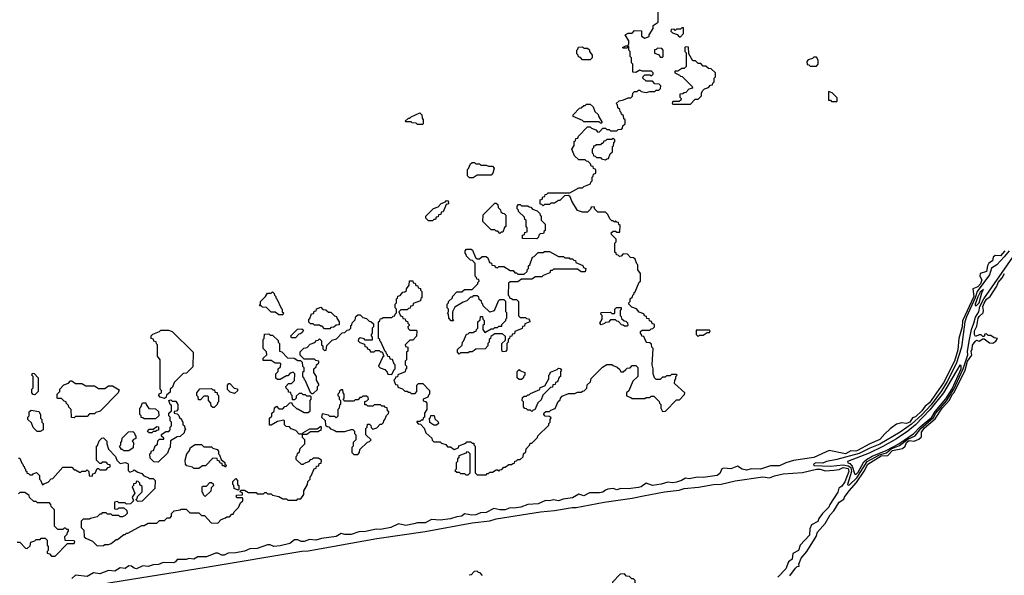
# Model space of a CAD drawing. Extents: x 2889633 to 3052318, y 540750 to 918690.
# Tile 379 of 656: x 2945735 to 2953484, y 786528 to 790905. Entities that reach past the tile are written whole.
import ezdxf

# ---------------------------------------------------------------- set-up
doc = ezdxf.new("R2010")
doc.units = 0

msp = doc.modelspace()

# ---------------------------------------------------------------- linework, layer by layer
at = {"layer": '0CON02XD'}
for points in [[(2950505, 788150), (2950515, 788160), (2950538.3, 788161.7), (2950555, 788180), (2950585, 788180), (2950600, 788165), (2950600, 788095), (2950561.7, 788058.3), (2950528.3, 787981.7), (2950510, 787965), (2950511.7, 787941.7), (2950545, 787930), (2950555, 787920), (2950655, 787920), (2950665, 787930), (2950695, 787930), (2950705, 787940), (2950725, 787940), (2950768.3, 787898.3), (2950770, 787885), (2950780, 787875), (2950780, 787845), (2950795, 787820), (2950818.3, 787821.7), (2950905, 787910), (2950928.3, 787911.7), (2950968.3, 787951.7), (2950970, 787965), (2950888.3, 788038.3), (2950890, 788065), (2950900, 788075), (2950900, 788095), (2950910, 788105), (2950905, 788110), (2950865, 788110), (2950855, 788100), (2950825, 788100), (2950815, 788090), (2950795, 788090), (2950775, 788070), (2950745, 788070), (2950730, 788085), (2950720, 788115), (2950720, 788155), (2950712.5, 788185), (2950720, 788315), (2950710, 788325), (2950708.3, 788348.3), (2950695, 788360), (2950671.7, 788361.7), (2950661.7, 788371.7), (2950648.3, 788408.3), (2950631.7, 788411.7), (2950630, 788425), (2950620, 788435), (2950621.7, 788448.3), (2950635, 788460), (2950695, 788460), (2950705, 788470), (2950718.3, 788471.7), (2950730, 788485), (2950730, 788505), (2950711.7, 788511.7), (2950708.3, 788528.3), (2950691.7, 788531.7), (2950688.3, 788548.3), (2950671.7, 788551.7), (2950668.3, 788568.3), (2950651.7, 788571.7), (2950648.3, 788588.3), (2950611.7, 788601.7), (2950588.3, 788628.3), (2950551.7, 788641.7), (2950530, 788665), (2950530, 788675), (2950540, 788685), (2950540, 788705), (2950558.3, 788721.7), (2950560, 788735), (2950570, 788745), (2950570, 788755), (2950578.3, 788761.7), (2950611.7, 788838.3), (2950620, 788845), (2950620, 788905), (2950600, 788935), (2950600, 788975), (2950591.7, 788981.7), (2950578.3, 789018.3), (2950565, 789030), (2950541.7, 789031.7), (2950518.3, 789058.3), (2950485, 789060), (2950468.3, 789041.7), (2950455, 789040), (2950445, 789050), (2950431.7, 789051.7), (2950430, 789065), (2950420, 789075), (2950420, 789145), (2950430, 789155), (2950430, 789175), (2950391.7, 789211.7), (2950390, 789225), (2950405, 789240), (2950425, 789240), (2950435, 789230), (2950458.3, 789231.7), (2950460, 789285), (2950451.7, 789291.7), (2950448.3, 789308.3), (2950435, 789310), (2950425, 789320), (2950415, 789310), (2950405, 789320), (2950395, 789320), (2950380, 789335), (2950365, 789370), (2950345, 789390), (2950285, 789390), (2950261.7, 789411.7), (2950255, 789430), (2950231.7, 789428.3), (2950228.3, 789411.7), (2950205, 789390), (2950165, 789387.5), (2950125, 789402.5), (2950080, 789475), (2950068.3, 789508.3), (2950055, 789520), (2950021.7, 789518.3), (2949985, 789480), (2949975, 789480), (2949945, 789460), (2949915, 789460), (2949905, 789450), (2949865, 789450), (2949855, 789440), (2949845, 789450), (2949831.7, 789451.7), (2949830, 789485), (2949848.3, 789491.7), (2949851.7, 789508.3), (2949868.3, 789511.7), (2949871.7, 789528.3), (2949885, 789530), (2949895, 789540), (2950065, 789540), (2950135, 789580), (2950165, 789580), (2950175, 789590), (2950228.3, 789611.7), (2950230, 789625), (2950240, 789635), (2950240, 789665), (2950248.3, 789671.7), (2950251.7, 789688.3), (2950270, 789695), (2950270, 789725), (2950251.7, 789731.7), (2950248.3, 789748.3), (2950231.7, 789751.7), (2950228.3, 789768.3), (2950208.3, 789788.3), (2950195, 789790), (2950185, 789800), (2950135, 789800), (2950101.7, 789831.7), (2950080, 789885), (2950100, 789915), (2950100, 789945), (2950108.3, 789951.7), (2950111.7, 789968.3), (2950128.3, 789971.7), (2950131.7, 789988.3), (2950205, 790060), (2950225, 790060), (2950235, 790050), (2950268.3, 790038.3), (2950285, 790020), (2950298.3, 790021.7), (2950325, 790050), (2950345, 790050), (2950355, 790040), (2950375, 790040), (2950385, 790030), (2950435, 790030), (2950445, 790040), (2950468.3, 790041.7), (2950478.3, 790051.7), (2950481.7, 790068.3), (2950500, 790085), (2950500, 790115), (2950490, 790125), (2950488.3, 790148.3), (2950471.7, 790161.7), (2950470, 790175), (2950461.7, 790181.7), (2950458.3, 790198.3), (2950441.7, 790211.7), (2950440, 790235), (2950430, 790245), (2950453, 790267), (2950487, 790273), (2950525, 790290), (2950545, 790290), (2950558.3, 790301.7), (2950560, 790325), (2950575, 790340), (2950595, 790340), (2950605, 790350), (2950615, 790350), (2950625, 790340), (2950665, 790332.5), (2950695, 790340), (2950735, 790340), (2950745, 790350), (2950765, 790350), (2950778.3, 790361.7), (2950780, 790385), (2950768.3, 790398.3), (2950735, 790400), (2950715, 790420), (2950665, 790420), (2950640, 790445), (2950641.7, 790458.3), (2950655, 790470), (2950695, 790470), (2950708.3, 790461.7), (2950720, 790475), (2950720, 790485), (2950708.3, 790498.3), (2950635, 790500), (2950615, 790507.5), (2950585, 790490), (2950561.7, 790491.7), (2950560, 790555), (2950550, 790565), (2950550, 790605), (2950540, 790615), (2950540, 790655), (2950530, 790665), (2950530, 790695), (2950520, 790700), (2950515, 790680), (2950485, 790680), (2950480, 790685), (2950505, 790700), (2950520, 790700), (2950530, 790715), (2950528.3, 790738.3), (2950500, 790785), (2950525, 790800), (2950555, 790800), (2950575, 790820), (2950628.3, 790818.3), (2950630, 790775), (2950655, 790760), (2950688.3, 790771.7), (2950690, 790785), (2950720, 790835), (2950721.7, 790858.3), (2950760, 790885), (2950760, 790985)], [(2950935, 790770), (2950960, 790795), (2950960, 790840), (2950945, 790840), (2950935, 790830), (2950905, 790830), (2950895, 790820), (2950885, 790830), (2950861.7, 790828.3), (2950860, 790815), (2950871.7, 790801.7), (2950908.3, 790788.3), (2950925, 790770), (2950935, 790770)], [(2950225, 790590), (2950165, 790590), (2950148.3, 790608.3), (2950131.7, 790611.7), (2950130, 790625), (2950120, 790635), (2950120, 790665), (2950128.3, 790671.7), (2950131.7, 790688.3), (2950165, 790690), (2950175, 790680), (2950205, 790680), (2950218.3, 790668.3), (2950220, 790655), (2950240, 790625), (2950240, 790605), (2950225, 790590)], [(2950795, 790610), (2950800, 790615), (2950800, 790665), (2950788.3, 790678.3), (2950755, 790680), (2950745, 790670), (2950731.7, 790668.3), (2950731.7, 790641.7), (2950768.3, 790628.3), (2950775, 790610), (2950795, 790610)], [(2951015, 790240), (2951051.7, 790278.3), (2951075, 790280), (2951088.3, 790291.7), (2951100, 790305), (2951100, 790325), (2951110, 790345), (2951125, 790360), (2951155, 790370), (2951171.7, 790388.3), (2951188.3, 790391.7), (2951190, 790405), (2951200, 790415), (2951200, 790445), (2951210, 790455), (2951210, 790485), (2951178.3, 790518.3), (2951155, 790520), (2951135, 790540), (2951115, 790540), (2951095, 790560), (2951075, 790560), (2951055, 790580), (2951031.7, 790581.7), (2951000, 790635), (2950998.3, 790688.3), (2950975, 790690), (2950970, 790685), (2950970, 790655), (2950980, 790645), (2950980, 790535), (2950965, 790520), (2950945, 790520), (2950915, 790500), (2950891.7, 790498.3), (2950890, 790485), (2950928.3, 790468.3), (2950935, 790460), (2950948.3, 790458.3), (2951028.3, 790378.3), (2951030, 790365), (2951001.7, 790358.3), (2950978.3, 790331.7), (2950965, 790330), (2950955, 790320), (2950931.7, 790318.3), (2950930, 790295), (2950940, 790285), (2950938.3, 790271.7), (2950925, 790260), (2950875, 790260), (2950870, 790245), (2950875, 790240), (2951015, 790240)], [(2952005, 790540), (2952020, 790555), (2952020, 790585), (2952005, 790610), (2951985, 790610), (2951975, 790600), (2951941.7, 790588.3), (2951930, 790575), (2951931.7, 790551.7), (2951945, 790550), (2951955, 790540), (2952005, 790540)], [(2952165, 790260), (2952170, 790265), (2952168.3, 790288.3), (2952128.3, 790328.3), (2952100, 790340), (2952101.7, 790271.7), (2952115, 790270), (2952125, 790260), (2952165, 790260)], [(2950315, 790090), (2950305, 790090), (2950295, 790100), (2950175, 790100), (2950165, 790110), (2950091.7, 790141.7), (2950090, 790155), (2950141.7, 790208.3), (2950155, 790210), (2950175, 790230), (2950185, 790230), (2950195, 790240), (2950225, 790240), (2950248.3, 790218.3), (2950261.7, 790181.7), (2950288.3, 790158.3), (2950290, 790145), (2950320, 790095), (2950315, 790090)], [(2948905, 790080), (2948865, 790080), (2948855, 790090), (2948823, 790093), (2948815, 790100), (2948775, 790100), (2948770, 790105), (2948795, 790130), (2948805, 790130), (2948815, 790140), (2948885, 790170), (2948900, 790155), (2948901.7, 790128.3), (2948910, 790115), (2948910, 790085), (2948905, 790080)], [(2950345, 789800), (2950355, 789810), (2950368.3, 789811.7), (2950381.7, 789848.3), (2950400, 789865), (2950400, 789905), (2950408.3, 789911.7), (2950410, 789935), (2950420, 789945), (2950418.3, 789958.3), (2950405, 789970), (2950395, 789960), (2950355, 789960), (2950345, 789950), (2950331.7, 789948.3), (2950325, 789930), (2950315, 789930), (2950305, 789920), (2950275, 789920), (2950265, 789910), (2950251.7, 789908.3), (2950250, 789895), (2950240, 789885), (2950240, 789855), (2950248.3, 789848.3), (2950251.7, 789831.7), (2950265, 789830), (2950275, 789820), (2950305, 789820), (2950315, 789810), (2950345, 789800)], [(2949305, 789660), (2949275, 789660), (2949260, 789675), (2949260, 789725), (2949268.3, 789731.7), (2949281.7, 789768.3), (2949295, 789780), (2949315, 789780), (2949325, 789770), (2949355, 789770), (2949365, 789760), (2949405, 789760), (2949425, 789750), (2949455, 789750), (2949470, 789735), (2949460, 789695), (2949445, 789680), (2949335, 789680), (2949305, 789660)], [(2948985, 789320), (2948951.7, 789321.7), (2948931.7, 789341.7), (2948931.7, 789358.3), (2948991.7, 789418.3), (2949028.3, 789431.7), (2949051.7, 789458.3), (2949085, 789470), (2949095, 789480), (2949108.3, 789478.3), (2949110, 789455), (2949091.7, 789448.3), (2949068.3, 789391.7), (2949051.7, 789388.3), (2949048.3, 789371.7), (2949031.7, 789368.3), (2949028.3, 789351.7), (2949011.7, 789348.3), (2949008.3, 789331.7), (2948995, 789330), (2948985, 789320)], [(2949515, 789220), (2949498.3, 789238.3), (2949485, 789240), (2949475, 789250), (2949445, 789250), (2949380, 789315), (2949381.7, 789368.3), (2949475, 789460), (2949485, 789460), (2949498.3, 789448.3), (2949500, 789425), (2949518.3, 789408.3), (2949521.7, 789391.7), (2949535, 789380), (2949548.3, 789378.3), (2949560, 789365), (2949560, 789275), (2949551.7, 789268.3), (2949538.3, 789231.7), (2949525, 789230), (2949515, 789220)], [(2949805, 789180), (2949691.7, 789181.7), (2949691.7, 789208.3), (2949708.3, 789211.7), (2949711.7, 789228.3), (2949730, 789235), (2949730, 789265), (2949720, 789275), (2949720, 789325), (2949711.7, 789331.7), (2949708.3, 789348.3), (2949660, 789395), (2949660, 789405), (2949650, 789415), (2949650, 789435), (2949661.7, 789448.3), (2949675, 789450), (2949685, 789440), (2949735, 789440), (2949745, 789430), (2949758.3, 789428.3), (2949771.7, 789411.7), (2949808.3, 789398.3), (2949828.3, 789378.3), (2949830, 789365), (2949840, 789355), (2949840, 789325), (2949870, 789295), (2949870, 789245), (2949861.7, 789238.3), (2949858.3, 789221.7), (2949831.7, 789218.3), (2949821.7, 789208.3), (2949818.3, 789191.7), (2949805, 789180)], [(2949195, 788270), (2949180, 788285), (2949181.7, 788308.3), (2949218.3, 788341.7), (2949220, 788365), (2949228.3, 788371.7), (2949251.7, 788428.3), (2949265, 788430), (2949275, 788440), (2949305, 788440), (2949315, 788450), (2949328.3, 788451.7), (2949330, 788465), (2949340, 788475), (2949340, 788525), (2949358.3, 788541.7), (2949361.7, 788568.3), (2949378.3, 788568.3), (2949380, 788545), (2949390, 788535), (2949390, 788505), (2949380, 788495), (2949380, 788465), (2949395, 788440), (2949445, 788470), (2949465, 788470), (2949475, 788480), (2949495, 788480), (2949505, 788490), (2949528.3, 788491.7), (2949530, 788505), (2949560, 788535), (2949560, 788545), (2949570, 788555), (2949570, 788595), (2949560, 788605), (2949560, 788685), (2949548.3, 788698.3), (2949511.7, 788698.3), (2949501.7, 788688.3), (2949468.3, 788611.7), (2949435, 788600), (2949381.7, 788651.7), (2949380, 788665), (2949371.7, 788671.7), (2949368.3, 788688.3), (2949351.7, 788701.7), (2949348.3, 788718.3), (2949335, 788730), (2949305, 788730), (2949295, 788720), (2949281.7, 788718.3), (2949255, 788690), (2949225, 788680), (2949160, 788640), (2949140, 788605), (2949140, 788545), (2949148.3, 788531.7), (2949131.7, 788531.7), (2949113, 788553), (2949110, 788585), (2949102.5, 788595), (2949110, 788605), (2949110, 788625), (2949100, 788635), (2949100, 788665), (2949110, 788675), (2949110, 788685), (2949140, 788715), (2949140, 788725), (2949175, 788760), (2949215, 788760), (2949235, 788780), (2949295, 788780), (2949340, 788825), (2949340, 788835), (2949350, 788845), (2949348.3, 788858.3), (2949331.7, 788861.7), (2949330, 788875), (2949320, 788885), (2949320, 788985), (2949298.3, 789008.3), (2949281.7, 789011.7), (2949251.7, 789041.7), (2949250, 789055), (2949240, 789065), (2949240, 789085), (2949251.7, 789098.3), (2949288.3, 789098.3), (2949298.3, 789088.3), (2949321.7, 789031.7), (2949335, 789020), (2949355, 789020), (2949375, 789040), (2949405, 789040), (2949418.3, 789028.3), (2949431.7, 788991.7), (2949448.3, 788988.3), (2949451.7, 788971.7), (2949468.3, 788968.3), (2949481.7, 788951.7), (2949495, 788950), (2949505, 788960), (2949545, 788960), (2949595, 788930), (2949618.3, 788928.3), (2949631.7, 788911.7), (2949645, 788910), (2949655, 788900), (2949705, 788900), (2949728.3, 788921.7), (2949730, 788935), (2949740, 788945), (2949740, 788965), (2949750, 788975), (2949770, 789035), (2949785, 789040), (2949815, 789070), (2949855, 789070), (2949865, 789080), (2949905, 789080), (2949975, 789040), (2950015, 789040), (2950025, 789030), (2950058.3, 789028.3), (2950065, 789020), (2950085, 789020), (2950095, 789010), (2950108.3, 789008.3), (2950111.7, 788991.7), (2950168.3, 788968.3), (2950171.7, 788951.7), (2950190, 788945), (2950185, 788920), (2950155, 788920), (2950125, 788940), (2949935, 788940), (2949925, 788930), (2949911.7, 788928.3), (2949908.3, 788911.7), (2949855, 788890), (2949845, 788880), (2949795, 788880), (2949765, 788860), (2949685, 788860), (2949655, 788840), (2949595, 788840), (2949581.7, 788828.3), (2949580, 788735), (2949588.3, 788728.3), (2949591.7, 788711.7), (2949605, 788710), (2949615, 788700), (2949645, 788700), (2949660, 788685), (2949661.7, 788571.7), (2949675, 788560), (2949715, 788560), (2949725, 788550), (2949738.3, 788548.3), (2949748.3, 788538.3), (2949750, 788525), (2949711.7, 788508.3), (2949708.3, 788491.7), (2949691.7, 788488.3), (2949688.3, 788471.7), (2949631.7, 788448.3), (2949628.3, 788431.7), (2949611.7, 788428.3), (2949608.3, 788411.7), (2949591.7, 788408.3), (2949590, 788395), (2949580, 788385), (2949580, 788365), (2949570, 788355), (2949570, 788305), (2949558.3, 788291.7), (2949535, 788290), (2949530, 788305), (2949530, 788355), (2949558.3, 788381.7), (2949558.3, 788408.3), (2949535, 788430), (2949475, 788430), (2949441.7, 788408.3), (2949440, 788395), (2949430, 788385), (2949430, 788365), (2949420, 788355), (2949420, 788335), (2949398.3, 788311.7), (2949325, 788310), (2949311.7, 788298.3), (2949295, 788290), (2949275, 788290), (2949265, 788280), (2949205, 788280), (2949195, 788270)], [(2953521.2, 789085), (2953483.5, 789036.5), (2953425.5, 788974.5), (2953383.3, 788946.7), (2953368.1, 788895), (2953269.4, 788765), (2953255.8, 788714.2), (2953186.7, 788563.3), (2953173.6, 788525), (2953146.2, 788325), (2953106.3, 788193.7), (2953035.4, 788054.6), (2952988.8, 787981.2), (2952907.8, 787872.2), (2952835, 787791.4), (2952755, 787719.4), (2952663.8, 787655), (2952505, 787562.5), (2952425, 787530.8), (2952342.4, 787487.6), (2952165, 787440.8), (2952085, 787426.2), (2952055, 787412.5), (2952000, 787415), (2951982.5, 787405), (2951983.9, 787393.9), (2952115, 787388.6), (2952215, 787398.2), (2952255, 787391.2), (2952275, 787376.7), (2952281.2, 787345), (2952250, 787245), (2952255, 787237.5)], [(2952255, 787237.5), (2952265, 787241.2), (2952323.1, 787295), (2952404.4, 787425), (2952501.5, 787478.5), (2952556, 787494), (2952595, 787523.8), (2952658.8, 787551.2), (2952725, 787602), (2952781.8, 787628.2), (2952828.2, 787685), (2952927.4, 787772.6), (2952946.2, 787805), (2953028.3, 787901.7), (2953086.2, 787993.8), (2953161.5, 788155), (2953196.5, 788265), (2953195.6, 788295), (2953211.2, 788385), (2953227.1, 788465), (2953245.6, 788515), (2953258.5, 788561.5), (2953284, 788605), (2953292.2, 788645), (2953323.1, 788706.9), (2953550.6, 789035)], [(2953489.2, 789085), (2953455, 789044.2), (2953411.7, 789048.3), (2953396.4, 789033.6), (2953390, 789005), (2953361.7, 788988.3)], [(2953361.7, 788988.3), (2953351.2, 788965), (2953345, 788922.5), (2953293, 788907), (2953292.5, 788885), (2953306, 788855), (2953296.9, 788825), (2953275, 788800), (2953236.2, 788783.8), (2953244.4, 788725), (2953156.4, 788533.6), (2953153.5, 788485), (2953127.5, 788395), (2953117.5, 788305), (2953091.9, 788215), (2953006.9, 788045), (2952895, 787888), (2952860.3, 787859.7), (2952835, 787824), (2952785, 787776.2), (2952760.5, 787769.5), (2952740, 787735), (2952715, 787724.2), (2952675, 787730), (2952635, 787718.8), (2952585, 787683.3), (2952545, 787642), (2952505, 787598), (2952425.7, 787564.3), (2952327.9, 787512.1), (2952315, 787507.5), (2952275, 787510), (2952235, 787484.4), (2952105, 787512.5), (2951985, 787456.7), (2951825, 787434), (2951764.3, 787415.7), (2951715, 787390), (2951645, 787392), (2951564.2, 787365.8), (2951495, 787366), (2951455, 787356.2), (2951420, 787365), (2951385, 787387.5), (2951331.7, 787368.3), (2951275, 787373.3), (2951262.3, 787367.7), (2951245, 787330), (2951225.6, 787314.4), (2951115, 787298.6), (2951069.3, 787300.7), (2951005, 787288.8), (2950975, 787293.8), (2950942.5, 787275), (2950905, 787262.9), (2950875, 787257.5), (2950835, 787262), (2950784.2, 787245.8), (2950715, 787236), (2950665, 787253.3), (2950625, 787226.2), (2950605, 787220.8), (2950525, 787210), (2950465, 787213.3), (2950435, 787201.2), (2950405, 787211.2), (2950365, 787206.7), (2950345, 787200), (2950325, 787183.8), (2950297, 787177), (2950220.7, 787179.3), (2950175, 787153.3), (2950135, 787167.5), (2950085, 787140), (2950011.7, 787128.3), (2949975, 787116.2), (2949935, 787123.8), (2949905, 787113.8), (2949873.6, 787116.4), (2949815, 787091.2), (2949735, 787086.7), (2949680, 787065), (2949625, 787056), (2949595, 787059.2), (2949555, 787044.2), (2949514.1, 787044.1), (2949466.4, 787053.6), (2949407.3, 787022.7), (2949360.7, 787019.3), (2949325, 787004.2), (2949292.3, 787002.3), (2949237, 787013), (2949215.8, 786994.2), (2949175, 786988.8), (2949125, 786972.9), (2949045, 786964), (2948975, 786967.5), (2948925, 786942.5), (2948865, 786941.2), (2948837.3, 786932.7), (2948775, 786922), (2948715, 786933.3), (2948655, 786903.8), (2948575, 786888), (2948539.3, 786890.7), (2948457.3, 786872.7), (2948405, 786870), (2948345, 786850), (2948295, 786850), (2948265, 786856.7), (2948225, 786834), (2948110.7, 786819.3), (2948065, 786806.2), (2948015, 786810), (2947975, 786794.2), (2947950, 786795), (2947925, 786807.5), (2947897, 786807), (2947861.7, 786778.3), (2947785, 786760), (2947736.4, 786756.4), (2947705, 786767.5), (2947685, 786767.5), (2947605, 786738.8), (2947545, 786736.7), (2947505, 786717.5), (2947435, 786704.3), (2947375, 786703.3), (2947345, 786685.8), (2947325, 786685.8), (2947295, 786703.3), (2947277, 786703), (2947205, 786673.8), (2947137, 786673), (2947105, 786656.7), (2947065, 786660), (2947045, 786653.3), (2946975, 786652.5), (2946960, 786635), (2946945, 786628), (2946865, 786630), (2946827.5, 786612.5), (2946785, 786610), (2946745, 786598.8), (2946705, 786603.3), (2946655, 786578.8), (2946635, 786584), (2946615, 786600), (2946595, 786603.3), (2946565, 786583.3), (2946525, 786587.5), (2946485, 786560), (2946435, 786566.7), (2946365, 786541.2), (2946315, 786547.5), (2946265, 786520), (2946175, 786530), (2946145, 786503.8)], [(2951796.2, 786525), (2951840, 786585), (2951855, 786597.5), (2951870, 786600), (2951867.5, 786615), (2951885, 786662.5), (2951928.8, 786715), (2952002.5, 786835), (2952012.7, 786867.3), (2952075, 786937.5), (2952113.8, 787005), (2952143.3, 787035), (2952185, 787103.3), (2952222.5, 787127.5), (2952226.7, 787145), (2952262, 787195), (2952321.7, 787258.3), (2952381.5, 787348.5), (2952410.8, 787405), (2952515, 787468.9), (2952567, 787473), (2952605, 787511.4), (2952682.5, 787527.5), (2952703.6, 787546.4), (2952714.3, 787575), (2952735, 787590.6), (2952775, 787586), (2952810.5, 787599.5), (2952831.7, 787618.3), (2952832, 787655), (2952855, 787690.6), (2952938.8, 787761.2), (2952995, 787844), (2953052.9, 787907.1), (2953075, 787952.5), (2953090.5, 787969.5), (2953175.8, 788145), (2953195.7, 788215), (2953227.5, 788262.5), (2953223.8, 788295), (2953231.7, 788308.3), (2953235, 788340), (2953255, 788370), (2953265, 788380), (2953285, 788372.5), (2953315, 788390), (2953325, 788390), (2953368.3, 788358.3), (2953395, 788357.5), (2953416.4, 788373.6), (2953430, 788395), (2953405, 788400), (2953377, 788417), (2953358.3, 788418.3), (2953345, 788430), (2953331.7, 788428.3), (2953325, 788410), (2953315, 788410), (2953301.7, 788421.7), (2953285, 788422.5), (2953258.3, 788408.3), (2953250, 788425), (2953250.8, 788455), (2953268, 788492), (2953278.1, 788555), (2953285, 788568), (2953316.7, 788595), (2953320, 788615), (2953314.4, 788645), (2953325, 788672), (2953345, 788703.8), (2953373.3, 788725), (2953424.3, 788805.7), (2953436, 788835), (2953467.5, 788872.5), (2953485, 788906)], [(2946395, 786762.5), (2946405, 786770), (2946435, 786770), (2946455, 786780), (2946495, 786810), (2946505, 786810), (2946555, 786850), (2946565, 786850), (2946575, 786860), (2946585, 786860), (2946695, 786920), (2946715, 786920), (2946745, 786940), (2946815, 786940), (2946835, 786960), (2946875, 786960), (2946895, 786980), (2946918.3, 786981.7), (2946930, 786995), (2946930, 787015), (2946950, 787035), (2946997, 787043), (2947005, 787050), (2947045, 787050), (2947075, 787020), (2947145, 787020), (2947165, 787000), (2947188.3, 786998.3), (2947241.7, 786941.7), (2947295, 786940), (2947321.7, 786968.3), (2947355, 786980), (2947365, 786990), (2947385, 786990), (2947405, 787010), (2947415, 787010), (2947421.7, 787028.3), (2947458.3, 787061.7), (2947471.7, 787098.3), (2947490, 787115), (2947490, 787135), (2947485, 787140), (2947445, 787140), (2947440, 787155), (2947445, 787160), (2947488.3, 787161.7), (2947488.3, 787178.3), (2947470, 787185), (2947475, 787200), (2947505, 787200), (2947535, 787180), (2947595, 787180), (2947605, 787170), (2947655, 787170), (2947665, 787180), (2947675, 787180), (2947685, 787170), (2947715, 787170), (2947725, 787160), (2947775, 787150), (2947805, 787130), (2947835, 787130), (2947845, 787120), (2947915, 787120), (2947925, 787130), (2947948.3, 787131.7), (2947970, 787165), (2947970, 787195), (2948000, 787245), (2948001.7, 787268.3), (2948020, 787285), (2948020, 787305), (2948028.3, 787311.7), (2948051.7, 787368.3), (2948068.3, 787371.7), (2948071.7, 787388.3), (2948088.3, 787391.7), (2948091.7, 787408.3), (2948108.3, 787411.7), (2948110, 787435), (2948085, 787450), (2948045, 787450), (2948035, 787440), (2948021.7, 787438.3), (2948008.3, 787421.7), (2947975, 787410), (2947965, 787400), (2947951.7, 787401.7), (2947911.7, 787441.7), (2947910, 787465), (2947918.3, 787471.7), (2947921.7, 787488.3), (2947938.3, 787501.7), (2947941.7, 787528.3), (2947980, 787565), (2947980, 787595), (2947960, 787615), (2947960, 787640), (2947935, 787640), (2947908.3, 787668.3), (2947871.7, 787681.7), (2947858.3, 787698.3), (2947831.7, 787701.7), (2947820, 787715), (2947820, 787745), (2947815, 787750), (2947765, 787740), (2947715, 787710), (2947701.7, 787711.7), (2947700, 787765), (2947718.3, 787781.7), (2947720, 787805), (2947738.3, 787821.7), (2947741.7, 787848.3), (2947755, 787860), (2947775, 787840), (2947805, 787840), (2947821.7, 787858.3), (2947835, 787860), (2947841.7, 787868.3), (2947861.7, 787888.3), (2947875, 787890), (2947881.7, 787871.7), (2947915, 787840), (2947925, 787840), (2947975, 787810), (2948005, 787810), (2948020, 787825), (2948020, 787905), (2948030, 787915), (2948030, 787935), (2948025, 787940), (2947995, 787940), (2947985, 787950), (2947965, 787950), (2947955, 787960), (2947935, 787960), (2947911.7, 787938.3), (2947910, 787925), (2947898.3, 787911.7), (2947881.7, 787911.7), (2947880, 787945), (2947871.7, 787951.7), (2947868.3, 787968.3), (2947851.7, 787971.7), (2947850, 787985), (2947831.7, 788001.7), (2947830, 788015), (2947851.7, 788038.3), (2947875, 788040), (2947898.3, 788061.7), (2947900, 788115), (2947888.3, 788128.3), (2947865, 788120), (2947845, 788100), (2947835, 788100), (2947785, 788070), (2947765, 788070), (2947751.7, 788081.7), (2947750, 788115), (2947770, 788135), (2947770, 788155), (2947788.3, 788171.7), (2947790, 788195), (2947785, 788200), (2947745, 788200), (2947715, 788220), (2947651.7, 788221.7), (2947651.7, 788238.3), (2947680, 788265), (2947678.3, 788288.3), (2947650, 788315), (2947650, 788385), (2947660, 788395), (2947661.7, 788428.3), (2947695, 788430), (2947705, 788420), (2947725, 788420), (2947768.3, 788378.3), (2947770, 788365), (2947780, 788355), (2947780, 788295), (2947798.3, 788288.3), (2947841.7, 788241.7), (2947895, 788240), (2947925, 788220), (2947945, 788220), (2947958.3, 788208.3), (2947960, 788175), (2947970, 788165), (2947970, 788135), (2947960, 788125), (2947960, 788095), (2947968.3, 788088.3), (2947970, 788075), (2947978.3, 788068.3), (2948021.7, 787971.7), (2948035, 787960), (2948045, 787960), (2948078.3, 787991.7), (2948080, 788015), (2948090, 788025), (2948090, 788035), (2948070, 788065), (2948070, 788095), (2948050, 788125), (2948050, 788155), (2948068.3, 788171.7), (2948070, 788185), (2948088.3, 788201.7), (2948090, 788215), (2948065, 788220), (2948055, 788230), (2947975, 788230), (2947941.7, 788261.7), (2947941.7, 788288.3), (2947971.7, 788318.3), (2947998.3, 788321.7), (2948021.7, 788348.3), (2948058.3, 788361.7), (2948071.7, 788378.3), (2948085, 788380), (2948095, 788390), (2948110, 788375), (2948110, 788345), (2948120, 788335), (2948121.7, 788311.7), (2948135, 788300), (2948148.3, 788301.7), (2948151.7, 788338.3), (2948195, 788380), (2948228.3, 788391.7), (2948271.7, 788438.3), (2948295, 788440), (2948311.7, 788458.3), (2948328.3, 788461.7), (2948340, 788475), (2948340, 788495), (2948348.3, 788501.7), (2948351.7, 788518.3), (2948375, 788540), (2948381.7, 788568.3), (2948395, 788580), (2948415, 788580), (2948435, 788560), (2948465, 788550), (2948485, 788530), (2948498.3, 788528.3), (2948518.3, 788508.3), (2948520, 788485), (2948510, 788475), (2948510, 788435), (2948500, 788425), (2948500, 788415), (2948510, 788405), (2948508.3, 788381.7), (2948455, 788380), (2948445, 788390), (2948415, 788400), (2948401.7, 788388.3), (2948400, 788375), (2948411.7, 788361.7), (2948448.3, 788348.3), (2948451.7, 788331.7), (2948468.3, 788328.3), (2948471.7, 788311.7), (2948488.3, 788308.3), (2948495, 788290), (2948525, 788290), (2948535, 788300), (2948565, 788300), (2948575, 788290), (2948588.3, 788288.3), (2948600, 788255), (2948591.7, 788248.3), (2948560, 788175), (2948571.7, 788161.7), (2948608.3, 788148.3), (2948628.3, 788128.3), (2948631.7, 788111.7), (2948665, 788110), (2948681.7, 788148.3), (2948690, 788155), (2948690, 788185), (2948681.7, 788191.7), (2948668.3, 788228.3), (2948651.7, 788231.7), (2948648.3, 788248.3), (2948631.7, 788251.7), (2948630, 788265), (2948621.7, 788271.7), (2948620, 788285), (2948611.7, 788291.7), (2948578.3, 788368.3), (2948570, 788375), (2948568.3, 788388.3), (2948560, 788395), (2948560, 788525), (2948568.3, 788531.7), (2948571.7, 788548.3), (2948585, 788550), (2948595, 788560), (2948665, 788560), (2948675, 788570), (2948688.3, 788571.7), (2948690, 788585), (2948700, 788595), (2948700, 788625), (2948690, 788635), (2948690, 788665), (2948700, 788675), (2948700, 788705), (2948708.3, 788711.7), (2948711.7, 788728.3), (2948728.3, 788731.7), (2948751.7, 788758.3), (2948765, 788760), (2948778.3, 788771.7), (2948780, 788785), (2948800, 788815), (2948801.7, 788848.3), (2948828.3, 788848.3), (2948831.7, 788831.7), (2948848.3, 788828.3), (2948851.7, 788811.7), (2948868.3, 788808.3), (2948871.7, 788791.7), (2948888.3, 788788.3), (2948890, 788775), (2948900, 788765), (2948900, 788715), (2948891.7, 788708.3), (2948888.3, 788691.7), (2948831.7, 788668.3), (2948828.3, 788651.7), (2948811.7, 788648.3), (2948808.3, 788631.7), (2948795, 788630), (2948785, 788620), (2948735, 788620), (2948720, 788605), (2948731.7, 788571.7), (2948748.3, 788568.3), (2948751.7, 788551.7), (2948768.3, 788548.3), (2948771.7, 788531.7), (2948788.3, 788528.3), (2948790, 788515), (2948800, 788505), (2948800, 788495), (2948790, 788485), (2948791.7, 788471.7), (2948805, 788460), (2948855, 788460), (2948860, 788455), (2948858.3, 788411.7), (2948828.3, 788381.7), (2948805, 788380), (2948770, 788345), (2948771.7, 788331.7), (2948790, 788325), (2948790, 788295), (2948780, 788285), (2948780, 788225), (2948770, 788215), (2948770, 788185), (2948780, 788175), (2948780, 788155), (2948771.7, 788148.3), (2948768.3, 788131.7), (2948711.7, 788108.3), (2948708.3, 788091.7), (2948691.7, 788088.3), (2948690, 788075), (2948680, 788065), (2948691.7, 788031.7), (2948708.3, 788028.3), (2948711.7, 788011.7), (2948748.3, 787998.3), (2948765, 787980), (2948785, 787980), (2948795, 787970), (2948805, 787970), (2948815, 787960), (2948848.3, 787961.7), (2948860, 787975), (2948860, 788025), (2948875, 788040), (2948908.3, 788038.3), (2948960, 787985), (2948960, 787955), (2948951.7, 787948.3), (2948948.3, 787931.7), (2948910, 787915), (2948911.7, 787901.7), (2948928.3, 787898.3), (2948940, 787885), (2948940, 787835), (2948920, 787805), (2948920, 787775), (2948911.7, 787768.3), (2948908.3, 787751.7), (2948895, 787750), (2948885, 787740), (2948860, 787740), (2948860, 787735), (2948871.7, 787721.7), (2948888.3, 787718.3), (2948918.3, 787688.3), (2948931.7, 787651.7), (2948978.3, 787608.3), (2948981.7, 787591.7), (2948995, 787580), (2949045, 787580), (2949055, 787570), (2949088.3, 787558.3), (2949101.7, 787541.7), (2949125, 787540), (2949155, 787520), (2949188.3, 787531.7), (2949191.7, 787548.3), (2949245, 787570), (2949255, 787580), (2949285, 787580), (2949295, 787570), (2949308.3, 787568.3), (2949310, 787555), (2949320, 787545), (2949320, 787335), (2949335, 787320), (2949405, 787320), (2949415, 787330), (2949425, 787330), (2949435, 787340), (2949455, 787340), (2949485, 787360), (2949495, 787360), (2949505, 787350), (2949515, 787360), (2949528.3, 787361.7), (2949545, 787380), (2949555, 787380), (2949585, 787400), (2949605, 787400), (2949615, 787410), (2949628.3, 787411.7), (2949631.7, 787428.3), (2949645, 787430), (2949655, 787440), (2949675, 787440), (2949698.3, 787461.7), (2949700, 787485), (2949718.3, 787501.7), (2949720, 787525), (2949750, 787555), (2949751.7, 787568.3), (2949765, 787570), (2949810, 787615), (2949811.7, 787628.3), (2949898.3, 787711.7), (2949900, 787725), (2949910, 787735), (2949910, 787755), (2949918.3, 787768.3), (2949905, 787780), (2949871.7, 787781.7), (2949860, 787795), (2949861.7, 787808.3), (2949875, 787820), (2949905, 787820), (2949915, 787830), (2949948.3, 787841.7), (2949971.7, 787898.3), (2949988.3, 787911.7), (2949990, 787925), (2950005, 787940), (2950055, 787960), (2950105, 787960), (2950125, 787970), (2950155, 787970), (2950165, 787980), (2950178.3, 787981.7), (2950198.3, 788001.7), (2950201.7, 788028.3), (2950228.3, 788051.7), (2950231.7, 788078.3), (2950321.7, 788168.3), (2950355, 788190), (2950395, 788190), (2950405, 788180), (2950438.3, 788168.3), (2950458.3, 788148.3), (2950465, 788130), (2950485, 788130), (2950505, 788150)], [(2947805, 788580), (2947775, 788580), (2947745, 788600), (2947715, 788600), (2947678.3, 788638.3), (2947645, 788640), (2947635, 788650), (2947621.7, 788651.7), (2947630, 788665), (2947630, 788685), (2947670, 788725), (2947685, 788750), (2947715, 788750), (2947725, 788760), (2947738.3, 788748.3), (2947740, 788735), (2947750, 788725), (2947750, 788715), (2947760, 788705), (2947791.7, 788631.7), (2947800, 788625), (2947800, 788605), (2947810, 788595), (2947805, 788580)], [(2953255, 788652.5), (2953265, 788653.3), (2953285.7, 788675), (2953306.7, 788753.3), (2953320, 788780), (2953295, 788757.5), (2953275, 788722.5), (2953254, 788664), (2953255, 788652.5)], [(2948175, 788470), (2948135, 788470), (2948115, 788490), (2948105, 788490), (2948095, 788500), (2948055, 788500), (2948045, 788510), (2948025, 788510), (2948011.7, 788521.7), (2948010, 788545), (2948018.3, 788551.7), (2948031.7, 788588.3), (2948048.3, 788591.7), (2948051.7, 788608.3), (2948068.3, 788611.7), (2948071.7, 788628.3), (2948105, 788640), (2948121.7, 788621.7), (2948145, 788620), (2948165, 788600), (2948185, 788600), (2948211.7, 788571.7), (2948228.3, 788568.3), (2948230, 788555), (2948250, 788525), (2948248.3, 788501.7), (2948225, 788500), (2948208.3, 788481.7), (2948185, 788480), (2948175, 788470)], [(2950515, 788490), (2950495, 788490), (2950485, 788500), (2950471.7, 788501.7), (2950448.3, 788528.3), (2950435, 788530), (2950425, 788540), (2950385, 788540), (2950368.3, 788521.7), (2950345, 788520), (2950338.3, 788511.7), (2950311.7, 788501.7), (2950300, 788515), (2950320, 788545), (2950320, 788575), (2950310, 788585), (2950311.7, 788598.3), (2950385, 788600), (2950395, 788590), (2950415, 788590), (2950420, 788595), (2950420, 788625), (2950431.7, 788638.3), (2950468.3, 788638.3), (2950470, 788625), (2950460, 788615), (2950460, 788575), (2950468.3, 788568.3), (2950471.7, 788551.7), (2950491.7, 788531.7), (2950505, 788530), (2950518.3, 788518.3), (2950520, 788495), (2950515, 788490)], [(2946875, 787920), (2946841.7, 787931.7), (2946830, 787945), (2946831.7, 787958.3), (2946850, 787965), (2946850, 787985), (2946840, 787995), (2946840, 788225), (2946820, 788255), (2946820, 788345), (2946811.7, 788351.7), (2946808.3, 788368.3), (2946791.7, 788371.7), (2946788.3, 788388.3), (2946770, 788395), (2946770, 788415), (2946781.7, 788428.3), (2946835, 788450), (2946845, 788460), (2946905, 788460), (2946935, 788450), (2947100, 788285), (2947098.3, 788171.7), (2947048.3, 788121.7), (2947021.7, 788118.3), (2946951.7, 788048.3), (2946938.3, 788011.7), (2946920, 787995), (2946918.3, 787971.7), (2946891.7, 787948.3), (2946888.3, 787931.7), (2946875, 787920)], [(2947905, 788400), (2947875, 788400), (2947870, 788415), (2947921.7, 788468.3), (2947955, 788470), (2947968.3, 788458.3), (2947958.3, 788441.7), (2947945, 788430), (2947931.7, 788428.3), (2947905, 788400)], [(2951075, 788410), (2951085, 788420), (2951115, 788420), (2951145, 788440), (2951165, 788440), (2951170, 788455), (2951165, 788460), (2951060, 788460), (2951060, 788425), (2951075, 788410)], [(2952315, 787323.8), (2952335, 787340.8), (2952378.9, 787421.1), (2952399.1, 787440.9), (2952443.4, 787466.6), (2952555, 787511.8), (2952652.9, 787565), (2952771.4, 787645), (2952822, 787698), (2952913.6, 787775), (2952940.5, 787819.5), (2953025, 787918.1), (2953075, 787997.1), (2953143.6, 788153.6), (2953145, 788180), (2953135, 788182.5), (2953005.8, 787965), (2952898.5, 787831.5), (2952786.4, 787713.6), (2952725, 787664.2), (2952635.5, 787604.5), (2952527.4, 787542.6), (2952419.5, 787490.5), (2952250, 787425), (2952252.5, 787415), (2952268.1, 787408.1), (2952287.9, 787387.9), (2952305, 787330), (2952315, 787323.8)], [(2945855, 787950), (2945841.7, 787951.7), (2945830, 787965), (2945830, 787995), (2945840, 788005), (2945840, 788095), (2945830, 788105), (2945835, 788120), (2945848.3, 788118.3), (2945880, 788085), (2945880, 787975), (2945855, 787950)], [(2949685, 788070), (2949665, 788070), (2949650, 788085), (2949650, 788135), (2949665, 788150), (2949671.7, 788141.7), (2949710, 788125), (2949710, 788105), (2949701.7, 788098.3), (2949698.3, 788081.7), (2949685, 788070)], [(2949765, 787820), (2949755, 787830), (2949735, 787830), (2949725, 787840), (2949711.7, 787841.7), (2949700, 787855), (2949700, 787895), (2949690, 787905), (2949691.7, 787928.3), (2949705, 787940), (2949725, 787940), (2949735, 787950), (2949745, 787950), (2949755, 787960), (2949828.3, 787991.7), (2949831.7, 788008.3), (2949868.3, 788021.7), (2949900, 788075), (2949900, 788105), (2949908.3, 788111.7), (2949911.7, 788128.3), (2949965, 788150), (2949975, 788160), (2949988.3, 788158.3), (2950000, 788145), (2949990, 788135), (2949990, 788095), (2949981.7, 788088.3), (2949968.3, 788051.7), (2949951.7, 788048.3), (2949948.3, 788031.7), (2949931.7, 788028.3), (2949928.3, 788011.7), (2949911.7, 788008.3), (2949851.7, 787948.3), (2949838.3, 787911.7), (2949811.7, 787888.3), (2949788.3, 787831.7), (2949775, 787830), (2949765, 787820)], [(2946165, 787770), (2946141.7, 787771.7), (2946140, 787835), (2946121.7, 787851.7), (2946120, 787865), (2946100, 787885), (2946100, 787895), (2946085, 787900), (2946065, 787920), (2946035, 787920), (2946030, 787925), (2946030, 787955), (2946050, 787975), (2946050, 787995), (2946081.7, 788028.3), (2946118.3, 788041.7), (2946135, 788060), (2946145, 788060), (2946175, 788040), (2946225, 788040), (2946255, 788020), (2946325, 788020), (2946355, 788000), (2946405, 788000), (2946435, 788020), (2946465, 788020), (2946518.3, 787988.3), (2946510, 787965), (2946368.3, 787821.7), (2946335, 787810), (2946325, 787800), (2946285, 787800), (2946265, 787780), (2946175, 787780), (2946165, 787770)], [(2947425, 787960), (2947391.7, 787971.7), (2947371.7, 787991.7), (2947370, 788025), (2947381.7, 788038.3), (2947388.3, 788038.3), (2947421.7, 788001.7), (2947448.3, 787998.3), (2947448.3, 787981.7), (2947425, 787960)], [(2947265, 787850), (2947255, 787850), (2947241.7, 787861.7), (2947240, 787885), (2947220, 787905), (2947220, 787935), (2947215, 787940), (2947185, 787940), (2947158.3, 787911.7), (2947141.7, 787911.7), (2947140, 787935), (2947130, 787945), (2947130, 787965), (2947151.7, 787998.3), (2947245, 788000), (2947255, 787990), (2947268.3, 787988.3), (2947271.7, 787971.7), (2947288.3, 787968.3), (2947290, 787955), (2947300, 787945), (2947300, 787895), (2947291.7, 787888.3), (2947290, 787875), (2947265, 787850)], [(2948395, 787480), (2948410, 787495), (2948411.7, 787518.3), (2948471.7, 787578.3), (2948488.3, 787581.7), (2948500, 787595), (2948460, 787635), (2948460, 787685), (2948470, 787695), (2948471.7, 787718.3), (2948488.3, 787718.3), (2948498.3, 787708.3), (2948501.7, 787691.7), (2948515, 787680), (2948545, 787690), (2948571.7, 787718.3), (2948585, 787720), (2948598.3, 787731.7), (2948600, 787745), (2948610, 787755), (2948621.7, 787788.3), (2948638.3, 787801.7), (2948640, 787815), (2948630, 787825), (2948628.3, 787848.3), (2948615, 787850), (2948605, 787860), (2948585, 787860), (2948575, 787870), (2948525, 787870), (2948515, 787860), (2948475, 787860), (2948465, 787870), (2948451.7, 787871.7), (2948451.7, 787898.3), (2948468.3, 787901.7), (2948480, 787915), (2948478.3, 787928.3), (2948465, 787940), (2948435, 787940), (2948425, 787930), (2948411.7, 787928.3), (2948398.3, 787911.7), (2948375, 787910), (2948365, 787900), (2948295, 787900), (2948280, 787915), (2948290, 787925), (2948290, 787955), (2948280, 787965), (2948278.3, 787988.3), (2948265, 787990), (2948251.7, 787978.3), (2948250, 787965), (2948240, 787955), (2948240, 787945), (2948250, 787935), (2948250, 787915), (2948260, 787905), (2948260, 787875), (2948251.7, 787868.3), (2948250, 787845), (2948240, 787835), (2948238.3, 787781.7), (2948225, 787770), (2948215, 787780), (2948175, 787780), (2948165, 787790), (2948115, 787800), (2948110, 787775), (2948138.3, 787748.3), (2948141.7, 787711.7), (2948155, 787700), (2948168.3, 787698.3), (2948181.7, 787681.7), (2948215, 787670), (2948225, 787660), (2948295, 787662.5), (2948345, 787677.5), (2948357, 787677), (2948370, 787665), (2948370, 787645), (2948380, 787635), (2948380, 787595), (2948360, 787575), (2948360, 787545), (2948350, 787535), (2948350, 787495), (2948365, 787480), (2948395, 787480)], [(2946805, 787760), (2946715, 787760), (2946705, 787770), (2946691.7, 787771.7), (2946690, 787785), (2946680, 787795), (2946680, 787845), (2946688.3, 787851.7), (2946701.7, 787888.3), (2946728.3, 787888.3), (2946730, 787875), (2946751.7, 787841.7), (2946805, 787840), (2946828.3, 787818.3), (2946830, 787785), (2946805, 787760)], [(2946825, 787420), (2946791.7, 787421.7), (2946761.7, 787451.7), (2946760, 787485), (2946768.3, 787491.7), (2946771.7, 787508.3), (2946788.3, 787511.7), (2946801.7, 787548.3), (2946818.3, 787561.7), (2946821.7, 787588.3), (2946835, 787600), (2946868.3, 787601.7), (2946868.3, 787608.3), (2946850, 787625), (2946851.7, 787638.3), (2946885, 787660), (2946908.3, 787661.7), (2946920, 787675), (2946920, 787695), (2946930, 787705), (2946930, 787735), (2946920, 787745), (2946920, 787775), (2946910, 787785), (2946910, 787805), (2946930, 787825), (2946930, 787865), (2946920, 787875), (2946910, 787905), (2946925, 787910), (2946935, 787900), (2946965, 787900), (2946980, 787875), (2946980, 787835), (2946968.3, 787821.7), (2946951.7, 787818.3), (2946950, 787805), (2946975, 787800), (2946988.3, 787788.3), (2946991.7, 787771.7), (2947008.3, 787758.3), (2947010, 787745), (2947020, 787735), (2947020, 787715), (2947028.3, 787708.3), (2947040, 787675), (2947031.7, 787668.3), (2947028.3, 787651.7), (2946998.3, 787621.7), (2946975, 787620), (2946921.7, 787588.3), (2946920, 787535), (2946911.7, 787528.3), (2946898.3, 787491.7), (2946825, 787420)], [(2945895, 787660), (2945871.7, 787661.7), (2945841.7, 787691.7), (2945828.3, 787728.3), (2945800, 787755), (2945800, 787775), (2945810, 787785), (2945810, 787815), (2945825, 787830), (2945885, 787820), (2945900, 787795), (2945900, 787765), (2945910, 787755), (2945910, 787735), (2945920, 787725), (2945920, 787675), (2945895, 787660)], [(2949015, 787710), (2948995, 787710), (2948961.7, 787731.7), (2948960, 787765), (2948968.3, 787771.7), (2948971.7, 787788.3), (2948998.3, 787788.3), (2949001.7, 787761.7), (2949028.3, 787738.3), (2949030, 787725), (2949015, 787710)], [(2946595, 787510), (2946555, 787510), (2946545, 787520), (2946535, 787520), (2946520, 787545), (2946530, 787555), (2946530, 787575), (2946540, 787585), (2946541.7, 787608.3), (2946591.7, 787658.3), (2946625, 787660), (2946638.3, 787648.3), (2946640, 787635), (2946650, 787625), (2946650, 787605), (2946631.7, 787598.3), (2946620, 787585), (2946630, 787575), (2946628.3, 787531.7), (2946595, 787510)], [(2946775, 787650), (2946755, 787650), (2946741.7, 787661.7), (2946751.7, 787678.3), (2946785, 787680), (2946815, 787700), (2946828.3, 787698.3), (2946828.3, 787671.7), (2946815, 787670), (2946805, 787660), (2946785, 787660), (2946775, 787650)], [(2947995, 787640), (2948025, 787660), (2948085, 787660), (2948095, 787670), (2948108.3, 787671.7), (2948110, 787695), (2948105, 787700), (2948075, 787680), (2948015, 787680), (2947961.7, 787648.3), (2947960, 787640), (2947995, 787640)], [(2945725, 787450), (2945735, 787450), (2945751.7, 787411.7), (2945760, 787405), (2945761.7, 787391.7), (2945770, 787385), (2945771.7, 787371.7), (2945780, 787365), (2945781.7, 787351.7), (2945790, 787345), (2945791.7, 787331.7), (2945805, 787330), (2945815, 787320), (2945835, 787320), (2945841.7, 787328.3), (2945868.3, 787338.3), (2945890, 787315), (2945890, 787285), (2945898.3, 787278.3), (2945915, 787240), (2945925, 787250), (2945958.3, 787261.7), (2945981.7, 787288.3), (2945995, 787290), (2946075, 787380), (2946145, 787380), (2946165, 787360), (2946175, 787360), (2946205, 787340), (2946215, 787340), (2946225, 787350), (2946255, 787350), (2946265, 787360), (2946280, 787345), (2946281.7, 787311.7), (2946305, 787310), (2946311.7, 787328.3), (2946328.3, 787331.7), (2946345, 787370), (2946355, 787370), (2946365, 787360), (2946415, 787360), (2946431.7, 787378.3), (2946448.3, 787381.7), (2946448.3, 787398.3), (2946431.7, 787401.7), (2946415, 787420), (2946385, 787420), (2946375, 787410), (2946365, 787410), (2946340, 787435), (2946340, 787545), (2946348.3, 787551.7), (2946361.7, 787588.3), (2946381.7, 787608.3), (2946395, 787610), (2946420, 787585), (2946420, 787565), (2946433, 787523), (2946490, 787465), (2946500, 787435), (2946525, 787410), (2946565, 787417.5), (2946585, 787410), (2946590, 787405), (2946590, 787355), (2946601.7, 787341.7), (2946628.3, 787351.7), (2946635, 787360), (2946665, 787340), (2946695, 787330), (2946711.7, 787311.7), (2946745, 787300), (2946755, 787290), (2946785, 787290), (2946800, 787275), (2946798.3, 787211.7), (2946698.3, 787111.7), (2946665, 787110), (2946650, 787125), (2946658.3, 787131.7), (2946661.7, 787148.3), (2946700, 787185), (2946698.3, 787228.3), (2946681.7, 787241.7), (2946680, 787255), (2946668.3, 787268.3), (2946655, 787270), (2946648.3, 787251.7), (2946631.7, 787248.3), (2946630, 787235), (2946620, 787225), (2946640, 787175), (2946620, 787145), (2946630, 787115), (2946608.3, 787091.7), (2946575, 787090), (2946565, 787100), (2946515, 787100), (2946505, 787110), (2946480, 787105), (2946481.7, 787051.7), (2946505, 787050), (2946515, 787060), (2946555, 787060), (2946578.3, 787038.3), (2946580, 787015), (2946565, 787000), (2946545, 786990), (2946525, 786990), (2946515, 787000), (2946465, 787000), (2946455, 787010), (2946425, 787010), (2946415, 787020), (2946385, 787020), (2946375, 787010), (2946365, 787010), (2946345, 786990), (2946293, 786977), (2946285, 786970), (2946235, 786970), (2946220, 786955), (2946220, 786905), (2946240, 786885), (2946241.7, 786831.7), (2946255, 786820), (2946308.3, 786798.3), (2946345, 786760), (2946395, 786762.5)], [(2947145, 787370), (2947105, 787370), (2947095, 787380), (2947051.7, 787391.7), (2947040, 787405), (2947037.5, 787435), (2947050, 787485), (2947070, 787505), (2947080, 787535), (2947115, 787560), (2947165, 787560), (2947185, 787540), (2947245, 787540), (2947255, 787530), (2947288.3, 787518.3), (2947300, 787505), (2947300, 787485), (2947308.3, 787478.3), (2947321.7, 787441.7), (2947348.3, 787418.3), (2947350, 787405), (2947360, 787395), (2947355, 787380), (2947345, 787390), (2947331.7, 787391.7), (2947328.3, 787408.3), (2947311.7, 787411.7), (2947308.3, 787428.3), (2947291.7, 787431.7), (2947288.3, 787448.3), (2947255, 787450), (2947198.3, 787391.7), (2947175, 787390), (2947145, 787370)], [(2949265, 787320), (2949280, 787335), (2949280, 787485), (2949268.3, 787498.3), (2949255, 787500), (2949245, 787490), (2949191.7, 787468.3), (2949190, 787455), (2949180, 787445), (2949180, 787425), (2949170, 787415), (2949170, 787365), (2949160, 787355), (2949175, 787340), (2949195, 787340), (2949205, 787330), (2949235, 787330), (2949245, 787320), (2949265, 787320)], [(2946305, 786448.6), (2947202, 786592), (2947955, 786717.5), (2948005, 786720), (2948545, 786817.1), (2948925.9, 786874.1), (2949295, 786942.9), (2949435, 786958.8), (2949485, 786972.5), (2949835, 787027.5), (2949945, 787038.8), (2950083.6, 787063.6), (2950115, 787063.3), (2950335, 787105.6), (2950555, 787135.8), (2950645.7, 787154.3), (2950810, 787185), (2950925, 787199.2), (2950965, 787211.4), (2951078.3, 787221.7), (2951195, 787244.2), (2951255, 787247.5), (2951365, 787272.9), (2951585, 787303.8), (2951635, 787297.5), (2951675, 787313.3), (2951742.7, 787327.3), (2951895, 787338.8), (2952005, 787364.2), (2952035, 787364), (2952075, 787352.5), (2952143.6, 787356.4), (2952185, 787362.5), (2952215, 787378.6), (2952255, 787370), (2952261.4, 787345), (2952229.4, 787265), (2952205, 787231.2), (2952182.5, 787215), (2952175, 787182.5), (2952110, 787085), (2952103.6, 787066.4), (2952052.5, 787015), (2952023.8, 786976.2), (2952016.4, 786953.6), (2951967.5, 786925), (2951952.5, 786895), (2951950, 786845), (2951877.5, 786765), (2951865, 786723.3), (2951820.8, 786699.2), (2951813.3, 786655), (2951786.4, 786633.6), (2951765, 786580), (2951702.5, 786515)], [(2947195, 787150), (2947181.7, 787161.7), (2947180, 787175), (2947170, 787185), (2947170, 787225), (2947175, 787230), (2947205, 787230), (2947231.7, 787258.3), (2947245, 787260), (2947258.3, 787248.3), (2947260, 787235), (2947241.7, 787218.3), (2947238.3, 787191.7), (2947195, 787150)], [(2947455, 787200), (2947421.7, 787211.7), (2947420, 787235), (2947412.5, 787245), (2947413, 787267), (2947435, 787290), (2947450, 787275), (2947450, 787245), (2947460, 787235), (2947460, 787205), (2947455, 787200)], [(2946015, 786680), (2946111.7, 786778.3), (2946165, 786780), (2946170, 786795), (2946165, 786800), (2946091.7, 786801.7), (2946090, 786835), (2946108.3, 786851.7), (2946110, 786865), (2946120, 786875), (2946118.3, 786888.3), (2946105, 786890), (2946095, 786900), (2946085, 786900), (2946075, 786890), (2946035, 786890), (2946010, 786915), (2946010, 787045), (2945981.7, 787071.7), (2945980, 787085), (2945968.3, 787098.3), (2945875, 787100), (2945865, 787110), (2945845, 787110), (2945811.7, 787141.7), (2945808.3, 787158.3), (2945775, 787180), (2945735, 787180), (2945725, 787170)], [(2945715, 786790), (2945735, 786790), (2945781.7, 786741.7), (2945795, 786740), (2945818.3, 786761.7), (2945821.7, 786788.3), (2945855, 786800), (2945865, 786810), (2945895, 786810), (2945905, 786820), (2945935, 786820), (2945950, 786805), (2945950, 786765), (2945960, 786755), (2945960, 786725), (2945950, 786715), (2945951.7, 786701.7), (2945968.3, 786698.3), (2945985, 786680), (2946015, 786680)], [(2949377, 786527), (2949358.3, 786548.3), (2949345, 786550), (2949335, 786560), (2949311.7, 786558.3), (2949288.3, 786531.7), (2949271.7, 786528.3)], [(2950565, 786440), (2950580, 786455), (2950578.3, 786488.3), (2950565, 786500), (2950551.7, 786501.7), (2950535, 786520), (2950511.7, 786521.7), (2950495, 786540), (2950461.7, 786538.3), (2950400, 786475), (2950400, 786455), (2950415, 786440), (2950425, 786440), (2950435, 786450), (2950455, 786450), (2950465, 786460), (2950505, 786460), (2950515, 786450), (2950565, 786440)]]:
    msp.add_lwpolyline(points, dxfattribs=at)

doc.saveas('drawing.dxf')
